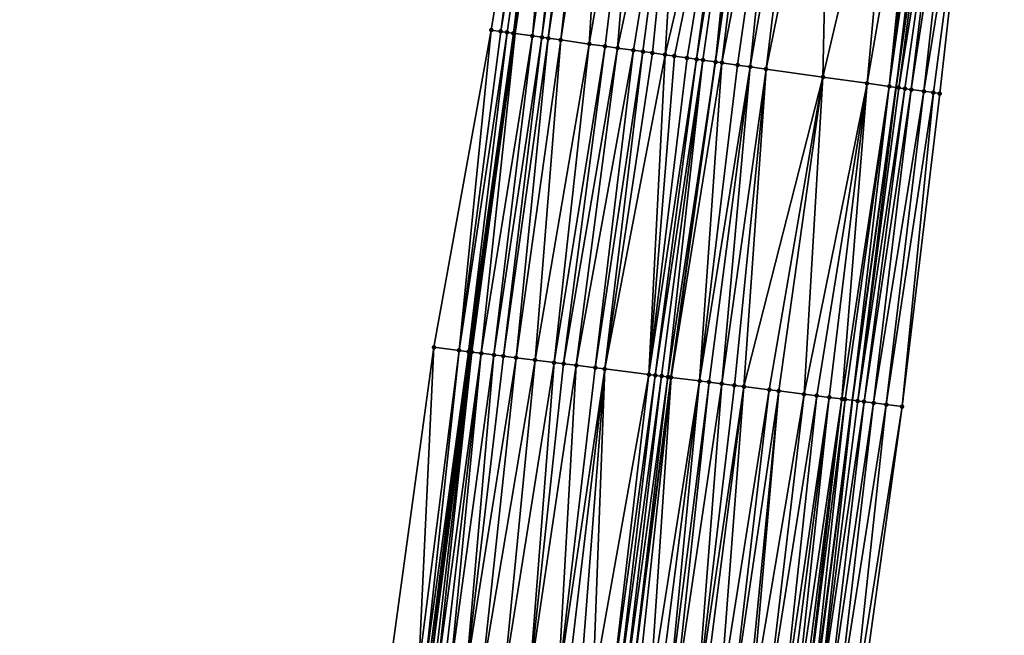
# Model space of a CAD drawing. Header units: feet. Extents: x 2004186 to 2014793, y 836912 to 864902.
# Tile 903 of 974: x 2004211 to 2004273, y 861724 to 861763. Entities that reach past the tile are written whole.
import ezdxf

# ---------------------------------------------------------------- set-up
doc = ezdxf.new("R2010")
doc.units = ezdxf.units.FT
doc.header["$LTSCALE"] = 100
doc.header["$MEASUREMENT"] = 0
for name, color, linetype, lineweight in [('EP_Travel Lane', 5, 'Continuous', 40), ('GPL_Skip Line', 2, 'Continuous', 40), ('Road Shots', 4, 'Continuous', 200), ('Road X-Section', 30, 'Continuous', 13)]:
    doc.layers.add(name, color=color, linetype=linetype, lineweight=lineweight)
doc.layers.add('I-77 SB_MM21-27-Surface-Border', color=7, linetype='Continuous')
doc.layers.add('I-77 SB_MM21-27-Surface-TIN', color=7, linetype='Continuous')

msp = doc.modelspace()

# ---------------------------------------------------------------- linework, layer by layer
at = {"layer": 'EP_Travel Lane'}
for points in [[(2004212.544174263, 861502.873423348, 470.2992342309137), (2004214.489620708, 861522.7748377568, 470.6858175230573), (2004216.435079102, 861542.676374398, 471.0663750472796), (2004218.380463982, 861562.5771590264, 471.4839420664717), (2004220.325887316, 861582.4783370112, 471.8821549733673), (2004222.567689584, 861602.5243743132, 472.2747324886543), (2004224.793888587, 861622.3959875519, 472.6789331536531), (2004227.020107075, 861642.2677747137, 473.0741233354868), (2004229.246394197, 861662.14017452, 473.4375800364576), (2004231.740980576, 861682.1790557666, 473.8291582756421), (2004234.233509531, 861702.0191539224, 474.2284171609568), (2004236.725954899, 861721.8585867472, 474.6600591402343), (2004239.218455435, 861741.6984586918, 475.0703210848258), (2004242.03659576, 861761.6809461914, 475.4789857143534), (2004244.871533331, 861781.4747629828, 475.8894471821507), (2004247.706480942, 861801.2686498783, 476.2963339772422)], [(2004236.56754917, 861500.5505137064, 469.3571244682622), (2004238.482328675, 861520.4542463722, 469.776434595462), (2004240.397134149, 861540.3582489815, 470.1824757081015), (2004242.311902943, 861560.2618703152, 470.6072651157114), (2004244.226708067, 861580.1658692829, 471.0134773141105), (2004246.430381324, 861599.8806447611, 471.3945759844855), (2004248.655593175, 861619.7524403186, 471.7950859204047), (2004250.880840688, 861639.6245543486, 472.1790967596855), (2004253.106084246, 861659.4966330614, 472.5649318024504), (2004255.598611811, 861679.1552493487, 472.9433469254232), (2004258.127927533, 861698.9900976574, 473.3693686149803), (2004260.657264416, 861718.8251119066, 473.7873135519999), (2004263.18652827, 861738.6595534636, 474.233146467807), (2004265.929918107, 861758.2976924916, 474.6420854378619), (2004268.724748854, 861778.0972558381, 475.0505787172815), (2004271.519651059, 861797.8973254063, 475.4332667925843)]]:
    msp.add_polyline3d(points, dxfattribs=at)
at = {"layer": 'GPL_Skip Line'}
msp.add_polyline3d([(2004225.093366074, 861501.6595996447, 469.8263800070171), (2004227.033729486, 861521.5610936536, 470.233231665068), (2004228.97405485, 861541.4621974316, 470.6592828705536), (2004230.914420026, 861561.3637095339, 471.0652443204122), (2004232.854807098, 861581.2654462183, 471.460156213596), (2004235.067180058, 861601.1386514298, 471.8604559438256), (2004237.283219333, 861621.0116460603, 472.2519453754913), (2004239.499281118, 861640.8848425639, 472.6329768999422), (2004241.715335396, 861660.7579717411, 473.0174962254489), (2004244.224484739, 861680.5961824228, 473.397603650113), (2004246.753837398, 861700.4313203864, 473.8095277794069), (2004249.283145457, 861720.2661085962, 474.2384806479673), (2004251.81245754, 861740.1009283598, 474.6658972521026), (2004254.596326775, 861759.9019133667, 475.0688618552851), (2004257.413331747, 861779.6982629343, 475.4802737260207), (2004260.230374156, 861799.4948755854, 475.8782724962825)], dxfattribs=at)
at = {"layer": 'I-77 SB_MM21-27-Surface-Border', "color": 3, "linetype": 'ByBlock', "lineweight": -2}
for points in [[(2004210.95935604, 861503.0270322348, 470.3435030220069), (2004213.098814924, 861522.9095220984, 470.7305084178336), (2004215.636447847, 861542.7538303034, 471.0863253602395), (2004217.178667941, 861562.6938210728, 471.5088526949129), (2004218.322746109, 861582.6723228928, 471.9463492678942), (2004219.959737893, 861602.8135498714, 472.3585131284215), (2004221.976988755, 861622.7085263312, 472.7594692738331), (2004223.994210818, 861642.6032445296, 473.1738044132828), (2004226.210286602, 861662.4765665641, 473.5483366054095), (2004228.748391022, 861682.5584888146, 473.9335185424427), (2004231.277773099, 861702.3938574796, 474.3342172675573), (2004234.203906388, 861722.1783482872, 474.7485484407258), (2004236.931671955, 861741.9883398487, 475.1530451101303), (2004240.53668502, 861761.8935343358, 475.5213609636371), (2004243.74974978, 861781.6338770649, 475.9151746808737), (2004246.962803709, 861801.3741436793, 476.3128690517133)], [(2004272.706248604, 861797.7305978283, 475.3271096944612), (2004270.87945956, 861777.7946982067, 474.8478907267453), (2004268.656578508, 861757.914578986, 474.3978146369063), (2004266.297087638, 861738.2690663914, 473.9376599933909), (2004263.569318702, 861718.4590484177, 473.534443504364), (2004261.23843832, 861698.599229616, 473.0924308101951), (2004258.709119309, 861678.7643555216, 472.6676659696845), (2004256.226923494, 861659.1536028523, 472.3103790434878), (2004254.010886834, 861639.2806316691, 471.9176784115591), (2004251.794888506, 861619.4080042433, 471.507162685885), (2004249.38004766, 861599.5568734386, 471.1312532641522), (2004246.790074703, 861579.9206387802, 470.7847240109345), (2004244.650595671, 861560.0379422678, 470.4078954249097), (2004242.113018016, 861540.1942009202, 470.0241855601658), (2004240.172631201, 861520.2924668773, 469.6291374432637), (2004238.829561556, 861500.3340358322, 469.1590242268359)]]:
    msp.add_polyline3d(points, dxfattribs=at)
at = {"layer": 'I-77 SB_MM21-27-Surface-TIN', "color": 128, "linetype": 'ByBlock', "lineweight": -2}
for points in [[(2004243.74974978, 861781.6338770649, 475.9151746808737), (2004240.53668502, 861761.8935343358, 475.5213609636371), (2004241.130752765, 861761.8093699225, 475.5028232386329)], [(2004244.343813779, 861781.5496863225, 475.8979793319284), (2004243.74974978, 861781.6338770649, 475.9151746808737), (2004241.130752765, 861761.8093699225, 475.5028232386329)], [(2004244.343813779, 861781.5496863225, 475.8979793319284), (2004241.130752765, 861761.8093699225, 475.5028232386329), (2004241.526799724, 861761.7532729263, 475.489821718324)], [(2004244.343813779, 861781.5496863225, 475.8979793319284), (2004241.526799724, 861761.7532729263, 475.489821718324), (2004241.922836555, 861761.6971047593, 475.480448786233)], [(2004244.343813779, 861781.5496863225, 475.8979793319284), (2004241.922836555, 861761.6971047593, 475.480448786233), (2004244.871533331, 861781.4747629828, 475.8894471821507)], [(2004241.922836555, 861761.6971047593, 475.480448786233), (2004242.03659576, 861761.6809461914, 475.4789857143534), (2004244.871533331, 861781.4747629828, 475.8894471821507)], [(2004244.937856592, 861781.4653466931, 475.8883748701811), (2004244.871533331, 861781.4747629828, 475.8894471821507), (2004242.03659576, 861761.6809461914, 475.4789857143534)], [(2004244.937856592, 861781.4653466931, 475.8883748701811), (2004242.03659576, 861761.6809461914, 475.4789857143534), (2004243.110911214, 861761.528348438, 475.4651688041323)], [(2004245.927922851, 861781.3247448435, 475.8741926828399), (2004244.937856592, 861781.4653466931, 475.8883748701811), (2004243.110911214, 861761.528348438, 475.4651688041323)], [(2004245.927922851, 861781.3247448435, 475.8741926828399), (2004243.110911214, 861761.528348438, 475.4651688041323), (2004243.704963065, 861761.4440723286, 475.4523258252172)], [(2004246.521977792, 861781.2404904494, 475.8602425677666), (2004245.927922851, 861781.3247448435, 475.8741926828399), (2004243.704963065, 861761.4440723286, 475.4523258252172)], [(2004246.521977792, 861781.2404904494, 475.8602425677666), (2004243.704963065, 861761.4440723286, 475.4523258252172), (2004244.101010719, 861761.3879802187, 475.4390751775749)], [(2004247.116052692, 861781.1563763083, 475.8391417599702), (2004246.521977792, 861781.2404904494, 475.8602425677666), (2004244.101010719, 861761.3879802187, 475.4390751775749)], [(2004247.116052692, 861781.1563763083, 475.8391417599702), (2004244.101010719, 861761.3879802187, 475.4390751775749), (2004244.893123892, 861761.2759215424, 475.4061731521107)], [(2004247.908155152, 861781.0442423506, 475.8100778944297), (2004247.116052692, 861781.1563763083, 475.8391417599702), (2004244.893123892, 861761.2759215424, 475.4061731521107)], [(2004247.908155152, 861781.0442423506, 475.8100778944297), (2004244.893123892, 861761.2759215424, 475.4061731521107), (2004246.675335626, 861761.023488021, 475.3475153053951)], [(2004250.086413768, 861780.735711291, 475.7384461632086), (2004247.908155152, 861781.0442423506, 475.8100778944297), (2004246.675335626, 861761.023488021, 475.3475153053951)], [(2004250.086413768, 861780.735711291, 475.7384461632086), (2004246.675335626, 861761.023488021, 475.3475153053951), (2004247.665464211, 861760.883324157, 475.3110027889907)], [(2004250.086413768, 861780.735711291, 475.7384461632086), (2004247.665464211, 861760.883324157, 475.3110027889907), (2004248.457554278, 861760.7711031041, 475.2863793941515)], [(2004252.66073819, 861780.3712156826, 475.6470601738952), (2004250.086413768, 861780.735711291, 475.7384461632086), (2004248.457554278, 861760.7711031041, 475.2863793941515)], [(2004252.66073819, 861780.3712156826, 475.6470601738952), (2004248.457554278, 861760.7711031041, 475.2863793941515), (2004249.447692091, 861760.6310040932, 475.246560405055)], [(2004252.66073819, 861780.3712156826, 475.6470601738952), (2004249.447692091, 861760.6310040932, 475.246560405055), (2004250.04176672, 861760.5468880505, 475.2255565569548)], [(2004252.66073819, 861780.3712156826, 475.6470601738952), (2004250.04176672, 861760.5468880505, 475.2255565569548), (2004250.635854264, 861760.4628627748, 475.1999250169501)], [(2004252.66073819, 861780.3712156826, 475.6470601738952), (2004250.635854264, 861760.4628627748, 475.1999250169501), (2004251.427953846, 861760.3507085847, 475.171892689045)], [(2004256.027186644, 861779.8947377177, 475.5188810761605), (2004252.66073819, 861780.3712156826, 475.6470601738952), (2004251.427953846, 861760.3507085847, 475.171892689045)], [(2004256.027186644, 861779.8947377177, 475.5188810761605), (2004251.427953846, 861760.3507085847, 475.171892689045), (2004252.022040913, 861760.2666799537, 475.1464322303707)], [(2004256.027186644, 861779.8947377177, 475.5188810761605), (2004252.022040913, 861760.2666799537, 475.1464322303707), (2004252.814140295, 861760.1545243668, 475.1184711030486)], [(2004256.027186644, 861779.8947377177, 475.5188810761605), (2004252.814140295, 861760.1545243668, 475.1184711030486), (2004253.408224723, 861760.0704771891, 475.09395623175)], [(2004256.621255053, 861779.8105779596, 475.5001060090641), (2004256.027186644, 861779.8947377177, 475.5188810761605), (2004253.408224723, 861760.0704771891, 475.09395623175)], [(2004256.621255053, 861779.8105779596, 475.5001060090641), (2004253.408224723, 861760.0704771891, 475.09395623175), (2004253.804265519, 861760.014336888, 475.0831625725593)], [(2004256.621255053, 861779.8105779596, 475.5001060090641), (2004253.804265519, 861760.014336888, 475.0831625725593), (2004254.596326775, 861759.9019133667, 475.0688618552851)], [(2004256.621255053, 861779.8105779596, 475.5001060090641), (2004254.596326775, 861759.9019133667, 475.0688618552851), (2004257.413331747, 861779.6982629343, 475.4802737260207)], [(2004254.992369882, 861759.8457893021, 475.0572403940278), (2004257.413331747, 861779.6982629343, 475.4802737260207), (2004254.596326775, 861759.9019133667, 475.0688618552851)], [(2004258.799511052, 861779.5020285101, 475.4294118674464), (2004257.413331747, 861779.6982629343, 475.4802737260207), (2004254.992369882, 861759.8457893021, 475.0572403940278)], [(2004258.799511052, 861779.5020285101, 475.4294118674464), (2004254.992369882, 861759.8457893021, 475.0572403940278), (2004255.982494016, 861759.7055941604, 475.0223225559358)], [(2004258.799511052, 861779.5020285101, 475.4294118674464), (2004255.982494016, 861759.7055941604, 475.0223225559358), (2004256.774591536, 861759.5934254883, 474.9950285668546)], [(2004260.185678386, 861779.3057099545, 475.3828393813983), (2004258.799511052, 861779.5020285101, 475.4294118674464), (2004256.774591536, 861759.5934254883, 474.9950285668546)], [(2004260.185678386, 861779.3057099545, 475.3828393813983), (2004256.774591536, 861759.5934254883, 474.9950285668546), (2004257.764727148, 861759.453311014, 474.9559979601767)], [(2004261.769879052, 861779.0814121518, 475.3262354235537), (2004260.185678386, 861779.3057099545, 475.3828393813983), (2004257.764727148, 861759.453311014, 474.9559979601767)], [(2004261.769879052, 861779.0814121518, 475.3262354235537), (2004257.764727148, 861759.453311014, 474.9559979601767), (2004261.329153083, 861758.9484612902, 474.8377992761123)], [(2004265.928392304, 861778.4925355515, 475.1824868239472), (2004261.769879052, 861779.0814121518, 475.3262354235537), (2004261.329153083, 861758.9484612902, 474.8377992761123)], [(2004265.928392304, 861778.4925355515, 475.1824868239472), (2004261.329153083, 861758.9484612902, 474.8377992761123), (2004264.10150814, 861758.5559674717, 474.737348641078)], [(2004267.512607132, 861778.2683372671, 475.1208090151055), (2004265.928392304, 861778.4925355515, 475.1824868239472), (2004264.10150814, 861758.5559674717, 474.737348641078)], [(2004267.512607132, 861778.2683372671, 475.1208090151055), (2004264.10150814, 861758.5559674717, 474.737348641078), (2004265.48773297, 861758.3600529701, 474.6701757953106)], [(2004267.908665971, 861778.2123237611, 475.1035508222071), (2004267.512607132, 861778.2683372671, 475.1208090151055), (2004265.48773297, 861758.3600529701, 474.6701757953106)], [(2004268.304738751, 861778.1564082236, 475.081297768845), (2004267.908665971, 861778.2123237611, 475.1035508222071), (2004265.48773297, 861758.3600529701, 474.6701757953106)], [(2004268.304738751, 861778.1564082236, 475.081297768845), (2004265.48773297, 861758.3600529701, 474.6701757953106), (2004265.929918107, 861758.2976924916, 474.6420854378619)], [(2004268.700829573, 861778.1006194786, 475.0525803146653), (2004268.304738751, 861778.1564082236, 475.081297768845), (2004265.929918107, 861758.2976924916, 474.6420854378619)], [(2004268.700829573, 861778.1006194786, 475.0525803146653), (2004265.929918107, 861758.2976924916, 474.6420854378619), (2004268.724748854, 861778.0972558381, 475.0505787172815)], [(2004266.081854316, 861758.2762652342, 474.6324335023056), (2004268.724748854, 861778.0972558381, 475.0505787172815), (2004265.929918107, 861758.2976924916, 474.6420854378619)], [(2004269.29498435, 861778.0170666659, 475.0028606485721), (2004268.724748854, 861778.0972558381, 475.0505787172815), (2004266.081854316, 861758.2762652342, 474.6324335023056)], [(2004269.29498435, 861778.0170666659, 475.0028606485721), (2004266.081854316, 861758.2762652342, 474.6324335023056), (2004266.477952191, 861758.2205260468, 474.6011893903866)], [(2004269.29498435, 861778.0170666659, 475.0028606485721), (2004266.477952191, 861758.2205260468, 474.6011893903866), (2004266.874068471, 861758.1649162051, 474.5633507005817)], [(2004269.8891584, 861777.933649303, 474.9462351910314), (2004269.29498435, 861778.0170666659, 475.0028606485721), (2004266.874068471, 861758.1649162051, 474.5633507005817)], [(2004269.8891584, 861777.933649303, 474.9462351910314), (2004266.874068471, 861758.1649162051, 474.5633507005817), (2004267.666311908, 861758.0537729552, 474.4837764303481)], [(2004269.8891584, 861777.933649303, 474.9462351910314), (2004267.666311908, 861758.0537729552, 474.4837764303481), (2004270.87945956, 861777.7946982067, 474.8478907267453)], [(2004270.87945956, 861777.7946982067, 474.8478907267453), (2004267.666311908, 861758.0537729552, 474.4837764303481), (2004268.26047537, 861757.9702811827, 474.4309446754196)], [(2004270.87945956, 861777.7946982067, 474.8478907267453), (2004268.26047537, 861757.9702811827, 474.4309446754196), (2004268.656578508, 861757.914578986, 474.3978146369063)], [(2004240.53668502, 861761.8935343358, 475.5213609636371), (2004236.931671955, 861741.9883398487, 475.1530451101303), (2004238.518964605, 861741.7870853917, 475.0977020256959)], [(2004241.130752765, 861761.8093699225, 475.5028232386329), (2004240.53668502, 861761.8935343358, 475.5213609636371), (2004238.518964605, 861741.7870853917, 475.0977020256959)], [(2004241.526799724, 861761.7532729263, 475.489821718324), (2004241.130752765, 861761.8093699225, 475.5028232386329), (2004238.518964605, 861741.7870853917, 475.0977020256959)], [(2004241.526799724, 861761.7532729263, 475.489821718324), (2004238.518964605, 861741.7870853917, 475.0977020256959), (2004239.11421176, 861741.7117122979, 475.0722096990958)], [(2004241.922836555, 861761.6971047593, 475.480448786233), (2004241.526799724, 861761.7532729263, 475.489821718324), (2004239.11421176, 861741.7117122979, 475.0722096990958)], [(2004241.922836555, 861761.6971047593, 475.480448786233), (2004239.11421176, 861741.7117122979, 475.0722096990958), (2004239.218455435, 861741.6984586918, 475.0703210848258)], [(2004241.922836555, 861761.6971047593, 475.480448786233), (2004239.218455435, 861741.6984586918, 475.0703210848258), (2004242.03659576, 861761.6809461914, 475.4789857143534)], [(2004239.312614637, 861741.6864872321, 475.0686151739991), (2004242.03659576, 861761.6809461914, 475.4789857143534), (2004239.218455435, 861741.6984586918, 475.0703210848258)], [(2004239.907798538, 861741.6106180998, 475.0672739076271), (2004242.03659576, 861761.6809461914, 475.4789857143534), (2004239.312614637, 861741.6864872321, 475.0686151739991)], [(2004243.110911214, 861761.528348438, 475.4651688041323), (2004242.03659576, 861761.6809461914, 475.4789857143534), (2004239.907798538, 861741.6106180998, 475.0672739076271)], [(2004243.110911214, 861761.528348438, 475.4651688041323), (2004239.907798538, 861741.6106180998, 475.0672739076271), (2004240.701410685, 861741.5097228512, 475.0526516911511)], [(2004243.704963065, 861761.4440723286, 475.4523258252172), (2004243.110911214, 861761.528348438, 475.4651688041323), (2004240.701410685, 861741.5097228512, 475.0526516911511)], [(2004243.704963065, 861761.4440723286, 475.4523258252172), (2004240.701410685, 861741.5097228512, 475.0526516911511), (2004241.296636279, 861741.4341806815, 475.0353913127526)], [(2004244.101010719, 861761.3879802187, 475.4390751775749), (2004243.704963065, 861761.4440723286, 475.4523258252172), (2004241.296636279, 861741.4341806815, 475.0353913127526)], [(2004244.101010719, 861761.3879802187, 475.4390751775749), (2004241.296636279, 861741.4341806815, 475.0353913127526), (2004242.090283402, 861741.333559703, 475.0074154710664)], [(2004244.893123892, 861761.2759215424, 475.4061731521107), (2004244.101010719, 861761.3879802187, 475.4390751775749), (2004242.090283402, 861741.333559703, 475.0074154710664)], [(2004244.893123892, 861761.2759215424, 475.4061731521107), (2004242.090283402, 861741.333559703, 475.0074154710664), (2004243.280765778, 861741.1827199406, 474.9609867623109)], [(2004246.675335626, 861761.023488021, 475.3475153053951), (2004244.893123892, 861761.2759215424, 475.4061731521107), (2004243.280765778, 861741.1827199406, 474.9609867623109)], [(2004246.675335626, 861761.023488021, 475.3475153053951), (2004243.280765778, 861741.1827199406, 474.9609867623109), (2004244.471232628, 861741.0317584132, 474.9204865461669)], [(2004247.665464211, 861760.883324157, 475.3110027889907), (2004246.675335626, 861761.023488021, 475.3475153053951), (2004244.471232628, 861741.0317584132, 474.9204865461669)], [(2004247.665464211, 861760.883324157, 475.3110027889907), (2004244.471232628, 861741.0317584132, 474.9204865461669), (2004245.066470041, 861740.9563089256, 474.8987136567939)], [(2004248.457554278, 861760.7711031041, 475.2863793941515), (2004247.665464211, 861760.883324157, 475.3110027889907), (2004245.066470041, 861740.9563089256, 474.8987136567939)], [(2004248.457554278, 861760.7711031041, 475.2863793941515), (2004245.066470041, 861740.9563089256, 474.8987136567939), (2004245.860111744, 861740.8556454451, 474.8728071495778)], [(2004249.447692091, 861760.6310040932, 475.246560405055), (2004248.457554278, 861760.7711031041, 475.2863793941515), (2004245.860111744, 861740.8556454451, 474.8728071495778)], [(2004249.447692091, 861760.6310040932, 475.246560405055), (2004245.860111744, 861740.8556454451, 474.8728071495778), (2004247.050586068, 861740.704742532, 474.829453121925)], [(2004250.04176672, 861760.5468880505, 475.2255565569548), (2004249.447692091, 861760.6310040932, 475.246560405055), (2004247.050586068, 861740.704742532, 474.829453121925)], [(2004250.04176672, 861760.5468880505, 475.2255565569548), (2004247.050586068, 861740.704742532, 474.829453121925), (2004247.645831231, 861740.6293538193, 474.8047212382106)], [(2004250.635854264, 861760.4628627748, 475.1999250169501), (2004250.04176672, 861760.5468880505, 475.2255565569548), (2004247.645831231, 861740.6293538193, 474.8047212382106)], [(2004251.427953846, 861760.3507085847, 475.171892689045), (2004250.635854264, 861760.4628627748, 475.1999250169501), (2004247.645831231, 861740.6293538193, 474.8047212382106)], [(2004251.427953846, 861760.3507085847, 475.171892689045), (2004247.645831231, 861740.6293538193, 474.8047212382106), (2004250.423615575, 861740.2773326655, 474.699392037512)], [(2004252.022040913, 861760.2666799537, 475.1464322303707), (2004251.427953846, 861760.3507085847, 475.171892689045), (2004250.423615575, 861740.2773326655, 474.699392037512)], [(2004252.814140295, 861760.1545243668, 475.1184711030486), (2004252.022040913, 861760.2666799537, 475.1464322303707), (2004250.423615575, 861740.2773326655, 474.699392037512)], [(2004253.408224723, 861760.0704771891, 475.09395623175), (2004252.814140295, 861760.1545243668, 475.1184711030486), (2004250.423615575, 861740.2773326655, 474.699392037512)], [(2004253.408224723, 861760.0704771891, 475.09395623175), (2004250.423615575, 861740.2773326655, 474.699392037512), (2004250.820444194, 861740.2270618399, 474.683472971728)], [(2004253.804265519, 861760.014336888, 475.0831625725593), (2004253.408224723, 861760.0704771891, 475.09395623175), (2004250.820444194, 861740.2270618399, 474.683472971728)], [(2004253.804265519, 861760.014336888, 475.0831625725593), (2004250.820444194, 861740.2270618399, 474.683472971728), (2004251.217257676, 861740.1766723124, 474.6733332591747)], [(2004253.804265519, 861760.014336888, 475.0831625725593), (2004251.217257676, 861740.1766723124, 474.6733332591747), (2004251.614053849, 861740.1261470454, 474.6698024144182)], [(2004253.804265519, 861760.014336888, 475.0831625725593), (2004251.614053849, 861740.1261470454, 474.6698024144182), (2004254.596326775, 861759.9019133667, 475.0688618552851)], [(2004251.614053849, 861740.1261470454, 474.6698024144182), (2004251.81245754, 861740.1009283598, 474.6658972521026), (2004254.596326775, 861759.9019133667, 475.0688618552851)], [(2004254.992369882, 861759.8457893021, 475.0572403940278), (2004254.596326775, 861759.9019133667, 475.0688618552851), (2004251.81245754, 861740.1009283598, 474.6658972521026)], [(2004254.992369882, 861759.8457893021, 475.0572403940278), (2004251.81245754, 861740.1009283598, 474.6658972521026), (2004253.59816814, 861739.874567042, 474.6012045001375)], [(2004255.982494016, 861759.7055941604, 475.0223225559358), (2004254.992369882, 861759.8457893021, 475.0572403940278), (2004253.59816814, 861739.874567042, 474.6012045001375)], [(2004256.774591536, 861759.5934254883, 474.9950285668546), (2004255.982494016, 861759.7055941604, 475.0223225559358), (2004253.59816814, 861739.874567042, 474.6012045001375)], [(2004256.774591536, 861759.5934254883, 474.9950285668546), (2004253.59816814, 861739.874567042, 474.6012045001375), (2004254.193396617, 861739.7990474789, 474.5828434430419)], [(2004256.774591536, 861759.5934254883, 474.9950285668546), (2004254.193396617, 861739.7990474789, 474.5828434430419), (2004254.987047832, 861739.6984585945, 474.553305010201)], [(2004257.764727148, 861759.453311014, 474.9559979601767), (2004256.774591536, 861759.5934254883, 474.9950285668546), (2004254.987047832, 861739.6984585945, 474.553305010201)], [(2004257.764727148, 861759.453311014, 474.9559979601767), (2004254.987047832, 861739.6984585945, 474.553305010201), (2004255.780703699, 861739.5979061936, 474.5219902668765)], [(2004257.764727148, 861759.453311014, 474.9559979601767), (2004255.780703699, 861739.5979061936, 474.5219902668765), (2004256.375930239, 861739.5223714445, 474.5043685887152)], [(2004261.329153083, 861758.9484612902, 474.8377992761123), (2004257.764727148, 861759.453311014, 474.9559979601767), (2004256.375930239, 861739.5223714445, 474.5043685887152)], [(2004261.329153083, 861758.9484612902, 474.8377992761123), (2004256.375930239, 861739.5223714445, 474.5043685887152), (2004257.963214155, 861739.3210484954, 474.4523602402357)], [(2004261.329153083, 861758.9484612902, 474.8377992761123), (2004257.963214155, 861739.3210484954, 474.4523602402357), (2004258.5584417, 861739.2455216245, 474.4343549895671)], [(2004261.329153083, 861758.9484612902, 474.8377992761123), (2004258.5584417, 861739.2455216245, 474.4343549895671), (2004260.145741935, 861739.0443266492, 474.3761158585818)], [(2004264.10150814, 861758.5559674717, 474.737348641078), (2004261.329153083, 861758.9484612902, 474.8377992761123), (2004260.145741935, 861739.0443266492, 474.3761158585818)], [(2004264.10150814, 861758.5559674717, 474.737348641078), (2004260.145741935, 861739.0443266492, 474.3761158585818), (2004260.939379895, 861738.9436338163, 474.3516384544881)], [(2004264.10150814, 861758.5559674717, 474.737348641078), (2004260.939379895, 861738.9436338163, 474.3516384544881), (2004261.733034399, 861738.8430707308, 474.3208439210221)], [(2004264.10150814, 861758.5559674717, 474.737348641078), (2004261.733034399, 861738.8430707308, 474.3208439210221), (2004262.526713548, 861738.7427009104, 474.2806397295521)], [(2004265.48773297, 861758.3600529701, 474.6701757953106), (2004264.10150814, 861758.5559674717, 474.737348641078), (2004262.526713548, 861738.7427009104, 474.2806397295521)], [(2004265.48773297, 861758.3600529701, 474.6701757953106), (2004262.526713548, 861738.7427009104, 474.2806397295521), (2004262.725136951, 861738.7176368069, 474.2692082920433)], [(2004265.48773297, 861758.3600529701, 474.6701757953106), (2004262.725136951, 861738.7176368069, 474.2692082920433), (2004263.18652827, 861738.6595534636, 474.233146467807)], [(2004265.48773297, 861758.3600529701, 474.6701757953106), (2004263.18652827, 861738.6595534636, 474.233146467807), (2004265.929918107, 861758.2976924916, 474.6420854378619)], [(2004263.518873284, 861738.6177154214, 474.2071707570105), (2004265.929918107, 861758.2976924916, 474.6420854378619), (2004263.18652827, 861738.6595534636, 474.233146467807)], [(2004266.081854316, 861758.2762652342, 474.6324335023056), (2004265.929918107, 861758.2976924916, 474.6420854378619), (2004263.518873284, 861738.6177154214, 474.2071707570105)], [(2004266.477952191, 861758.2205260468, 474.6011893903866), (2004266.081854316, 861758.2762652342, 474.6324335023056), (2004263.518873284, 861738.6177154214, 474.2071707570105)], [(2004266.477952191, 861758.2205260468, 474.6011893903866), (2004263.518873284, 861738.6177154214, 474.2071707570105), (2004263.915759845, 861738.5678989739, 474.1691289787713)], [(2004266.874068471, 861758.1649162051, 474.5633507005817), (2004266.477952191, 861758.2205260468, 474.6011893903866), (2004263.915759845, 861738.5678989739, 474.1691289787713)], [(2004266.874068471, 861758.1649162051, 474.5633507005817), (2004263.915759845, 861738.5678989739, 474.1691289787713), (2004264.51111419, 861738.493366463, 474.1027104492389)], [(2004267.666311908, 861758.0537729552, 474.4837764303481), (2004266.874068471, 861758.1649162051, 474.5633507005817), (2004264.51111419, 861738.493366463, 474.1027104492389)], [(2004267.666311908, 861758.0537729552, 474.4837764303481), (2004264.51111419, 861738.493366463, 474.1027104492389), (2004265.304874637, 861738.3936341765, 474.0314660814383)], [(2004268.26047537, 861757.9702811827, 474.4309446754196), (2004267.666311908, 861758.0537729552, 474.4837764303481), (2004265.304874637, 861738.3936341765, 474.0314660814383)], [(2004268.26047537, 861757.9702811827, 474.4309446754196), (2004265.304874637, 861738.3936341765, 474.0314660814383), (2004266.297087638, 861738.2690663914, 473.9376599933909)], [(2004268.26047537, 861757.9702811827, 474.4309446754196), (2004266.297087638, 861738.2690663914, 473.9376599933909), (2004268.656578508, 861757.914578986, 474.3978146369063)], [(2004236.931671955, 861741.9883398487, 475.1530451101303), (2004234.203906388, 861722.1783482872, 474.7485484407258), (2004235.989611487, 861721.9519438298, 474.6859557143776)], [(2004238.518964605, 861741.7870853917, 475.0977020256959), (2004236.931671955, 861741.9883398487, 475.1530451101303), (2004235.989611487, 861721.9519438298, 474.6859557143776)], [(2004238.518964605, 861741.7870853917, 475.0977020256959), (2004235.989611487, 861721.9519438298, 474.6859557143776), (2004236.386458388, 861721.9018163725, 474.6630562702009)], [(2004239.11421176, 861741.7117122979, 475.0722096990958), (2004238.518964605, 861741.7870853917, 475.0977020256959), (2004236.386458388, 861721.9018163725, 474.6630562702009)], [(2004239.11421176, 861741.7117122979, 475.0722096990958), (2004236.386458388, 861721.9018163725, 474.6630562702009), (2004236.584862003, 861721.8765970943, 474.6591799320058)], [(2004239.11421176, 861741.7117122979, 475.0722096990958), (2004236.584862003, 861721.8765970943, 474.6591799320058), (2004239.218455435, 861741.6984586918, 475.0703210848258)], [(2004236.584862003, 861721.8765970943, 474.6591799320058), (2004236.725954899, 861721.8585867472, 474.6600591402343), (2004239.218455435, 861741.6984586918, 475.0703210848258)], [(2004239.312614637, 861741.6864872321, 475.0686151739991), (2004239.218455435, 861741.6984586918, 475.0703210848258), (2004236.725954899, 861721.8585867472, 474.6600591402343)], [(2004239.312614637, 861741.6864872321, 475.0686151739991), (2004236.725954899, 861721.8585867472, 474.6600591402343), (2004236.981642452, 861721.825948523, 474.6616524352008)], [(2004239.312614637, 861741.6864872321, 475.0686151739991), (2004236.981642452, 861721.825948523, 474.6616524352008), (2004237.180045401, 861721.8007240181, 474.6580305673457)], [(2004239.907798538, 861741.6106180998, 475.0672739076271), (2004239.312614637, 861741.6864872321, 475.0686151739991), (2004237.180045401, 861721.8007240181, 474.6580305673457)], [(2004239.907798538, 861741.6106180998, 475.0672739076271), (2004237.180045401, 861721.8007240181, 474.6580305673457), (2004237.5768637, 861721.7503722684, 474.6460514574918)], [(2004239.907798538, 861741.6106180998, 475.0672739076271), (2004237.5768637, 861721.7503722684, 474.6460514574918), (2004237.973677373, 861721.6999842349, 474.6358389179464)], [(2004240.701410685, 861741.5097228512, 475.0526516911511), (2004239.907798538, 861741.6106180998, 475.0672739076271), (2004237.973677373, 861721.6999842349, 474.6358389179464)], [(2004240.701410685, 861741.5097228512, 475.0526516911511), (2004237.973677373, 861721.6999842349, 474.6358389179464), (2004238.965743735, 861721.5742665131, 474.5980206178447)], [(2004241.296636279, 861741.4341806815, 475.0353913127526), (2004240.701410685, 861741.5097228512, 475.0526516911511), (2004238.965743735, 861721.5742665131, 474.5980206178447)], [(2004242.090283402, 861741.333559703, 475.0074154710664), (2004241.296636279, 861741.4341806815, 475.0353913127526), (2004238.965743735, 861721.5742665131, 474.5980206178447)], [(2004242.090283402, 861741.333559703, 475.0074154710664), (2004238.965743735, 861721.5742665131, 474.5980206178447), (2004239.957802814, 861721.4484916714, 474.5629833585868)], [(2004243.280765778, 861741.1827199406, 474.9609867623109), (2004242.090283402, 861741.333559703, 475.0074154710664), (2004239.957802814, 861721.4484916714, 474.5629833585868)], [(2004243.280765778, 861741.1827199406, 474.9609867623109), (2004239.957802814, 861721.4484916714, 474.5629833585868), (2004241.346684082, 861721.2723955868, 474.5144816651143)], [(2004244.471232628, 861741.0317584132, 474.9204865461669), (2004243.280765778, 861741.1827199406, 474.9609867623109), (2004241.346684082, 861721.2723955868, 474.5144816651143)], [(2004244.471232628, 861741.0317584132, 474.9204865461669), (2004241.346684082, 861721.2723955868, 474.5144816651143), (2004242.93397987, 861721.0711657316, 474.4579404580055)], [(2004245.066470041, 861740.9563089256, 474.8987136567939), (2004244.471232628, 861741.0317584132, 474.9204865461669), (2004242.93397987, 861721.0711657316, 474.4579404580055)], [(2004245.860111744, 861740.8556454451, 474.8728071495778), (2004245.066470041, 861740.9563089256, 474.8987136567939), (2004242.93397987, 861721.0711657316, 474.4579404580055)], [(2004245.860111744, 861740.8556454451, 474.8728071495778), (2004242.93397987, 861721.0711657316, 474.4579404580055), (2004244.719691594, 861720.8448132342, 474.3928179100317)], [(2004247.050586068, 861740.704742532, 474.829453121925), (2004245.860111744, 861740.8556454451, 474.8728071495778), (2004244.719691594, 861720.8448132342, 474.3928179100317)], [(2004247.645831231, 861740.6293538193, 474.8047212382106), (2004247.050586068, 861740.704742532, 474.829453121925), (2004244.719691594, 861720.8448132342, 474.3928179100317)], [(2004247.645831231, 861740.6293538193, 474.8047212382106), (2004244.719691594, 861720.8448132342, 474.3928179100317), (2004245.314933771, 861720.7694010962, 474.3692264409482)], [(2004247.645831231, 861740.6293538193, 474.8047212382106), (2004245.314933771, 861720.7694010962, 474.3692264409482), (2004246.108585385, 861720.6688153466, 474.3395352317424)], [(2004247.645831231, 861740.6293538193, 474.8047212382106), (2004246.108585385, 861720.6688153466, 474.3395352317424), (2004246.902238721, 861720.5682431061, 474.309186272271)], [(2004250.423615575, 861740.2773326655, 474.699392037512), (2004247.645831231, 861740.6293538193, 474.8047212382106), (2004246.902238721, 861720.5682431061, 474.309186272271)], [(2004250.423615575, 861740.2773326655, 474.699392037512), (2004246.902238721, 861720.5682431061, 474.309186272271), (2004248.092705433, 861720.4172804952, 474.2687385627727)], [(2004250.820444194, 861740.2270618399, 474.683472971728), (2004250.423615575, 861740.2773326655, 474.699392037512), (2004248.092705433, 861720.4172804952, 474.2687385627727)], [(2004250.820444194, 861740.2270618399, 474.683472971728), (2004248.092705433, 861720.4172804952, 474.2687385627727), (2004248.489536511, 861720.3670289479, 474.2518808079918)], [(2004251.217257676, 861740.1766723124, 474.6733332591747), (2004250.820444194, 861740.2270618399, 474.683472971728), (2004248.489536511, 861720.3670289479, 474.2518808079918)], [(2004251.217257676, 861740.1766723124, 474.6733332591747), (2004248.489536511, 861720.3670289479, 474.2518808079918), (2004248.886327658, 861720.3164642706, 474.250268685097)], [(2004251.614053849, 861740.1261470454, 474.6698024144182), (2004251.217257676, 861740.1766723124, 474.6733332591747), (2004248.886327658, 861720.3164642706, 474.250268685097)], [(2004251.614053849, 861740.1261470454, 474.6698024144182), (2004248.886327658, 861720.3164642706, 474.250268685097), (2004249.283145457, 861720.2661085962, 474.2384806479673)], [(2004251.614053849, 861740.1261470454, 474.6698024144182), (2004249.283145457, 861720.2661085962, 474.2384806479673), (2004251.81245754, 861740.1009283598, 474.6658972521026)], [(2004249.679963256, 861720.2157529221, 474.2266926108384), (2004251.81245754, 861740.1009283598, 474.6658972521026), (2004249.283145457, 861720.2661085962, 474.2384806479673)], [(2004250.473614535, 861720.1151645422, 474.1971294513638), (2004251.81245754, 861740.1009283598, 474.6658972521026), (2004249.679963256, 861720.2157529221, 474.2266926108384)], [(2004253.59816814, 861739.874567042, 474.6012045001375), (2004251.81245754, 861740.1009283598, 474.6658972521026), (2004250.473614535, 861720.1151645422, 474.1971294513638)], [(2004253.59816814, 861739.874567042, 474.6012045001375), (2004250.473614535, 861720.1151645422, 474.1971294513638), (2004251.068850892, 861720.0397067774, 474.175759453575)], [(2004253.59816814, 861739.874567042, 474.6012045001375), (2004251.068850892, 861720.0397067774, 474.175759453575), (2004251.664092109, 861719.9642871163, 474.1525342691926)], [(2004254.193396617, 861739.7990474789, 474.5828434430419), (2004253.59816814, 861739.874567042, 474.6012045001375), (2004251.664092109, 861719.9642871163, 474.1525342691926)], [(2004254.193396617, 861739.7990474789, 474.5828434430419), (2004251.664092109, 861719.9642871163, 474.1525342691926), (2004252.060923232, 861719.9140359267, 474.1356590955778)], [(2004254.987047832, 861739.6984585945, 474.553305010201), (2004254.193396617, 861739.7990474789, 474.5828434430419), (2004252.060923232, 861719.9140359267, 474.1356590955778)], [(2004254.987047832, 861739.6984585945, 474.553305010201), (2004252.060923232, 861719.9140359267, 474.1356590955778), (2004253.44980018, 861719.7379059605, 474.0888070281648)], [(2004255.780703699, 861739.5979061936, 474.5219902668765), (2004254.987047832, 861739.6984585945, 474.553305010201), (2004253.44980018, 861719.7379059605, 474.0888070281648)], [(2004256.375930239, 861739.5223714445, 474.5043685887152), (2004255.780703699, 861739.5979061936, 474.5219902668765), (2004253.44980018, 861719.7379059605, 474.0888070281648)], [(2004256.375930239, 861739.5223714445, 474.5043685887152), (2004253.44980018, 861719.7379059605, 474.0888070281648), (2004253.846612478, 861719.6875071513, 474.0791191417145)], [(2004256.375930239, 861739.5223714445, 474.5043685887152), (2004253.846612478, 861719.6875071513, 474.0791191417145), (2004254.838670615, 861719.5617249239, 474.0444414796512)], [(2004257.963214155, 861739.3210484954, 474.4523602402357), (2004256.375930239, 861739.5223714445, 474.5043685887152), (2004254.838670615, 861719.5617249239, 474.0444414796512)], [(2004257.963214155, 861739.3210484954, 474.4523602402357), (2004254.838670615, 861719.5617249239, 474.0444414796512), (2004255.632304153, 861719.4609974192, 474.0216520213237)], [(2004258.5584417, 861739.2455216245, 474.4343549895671), (2004257.963214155, 861739.3210484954, 474.4523602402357), (2004255.632304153, 861719.4609974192, 474.0216520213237)], [(2004258.5584417, 861739.2455216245, 474.4343549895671), (2004255.632304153, 861719.4609974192, 474.0216520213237), (2004256.624372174, 861719.3352927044, 473.983200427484)], [(2004258.5584417, 861739.2455216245, 474.4343549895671), (2004256.624372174, 861719.3352927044, 473.983200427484), (2004256.822788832, 861719.3101757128, 473.9743439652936)], [(2004260.145741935, 861739.0443266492, 474.3761158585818), (2004258.5584417, 861739.2455216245, 474.4343549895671), (2004256.822788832, 861719.3101757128, 473.9743439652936)], [(2004260.145741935, 861739.0443266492, 474.3761158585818), (2004256.822788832, 861719.3101757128, 473.9743439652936), (2004257.814846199, 861719.1843874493, 473.9399601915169)], [(2004260.939379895, 861738.9436338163, 474.3516384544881), (2004260.145741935, 861739.0443266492, 474.3761158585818), (2004257.814846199, 861719.1843874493, 473.9399601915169)], [(2004260.939379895, 861738.9436338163, 474.3516384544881), (2004257.814846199, 861719.1843874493, 473.9399601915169), (2004258.806916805, 861719.0587029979, 473.9005220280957)], [(2004261.733034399, 861738.8430707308, 474.3208439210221), (2004260.939379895, 861738.9436338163, 474.3516384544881), (2004258.806916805, 861719.0587029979, 473.9005220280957)], [(2004261.733034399, 861738.8430707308, 474.3208439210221), (2004258.806916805, 861719.0587029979, 473.9005220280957), (2004259.203752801, 861719.0084900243, 473.8817861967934)], [(2004261.733034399, 861738.8430707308, 474.3208439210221), (2004259.203752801, 861719.0084900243, 473.8817861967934), (2004259.600602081, 861718.9583812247, 473.8579783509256)], [(2004262.526713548, 861738.7427009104, 474.2806397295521), (2004261.733034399, 861738.8430707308, 474.3208439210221), (2004259.600602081, 861718.9583812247, 473.8579783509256)], [(2004262.526713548, 861738.7427009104, 474.2806397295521), (2004259.600602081, 861718.9583812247, 473.8579783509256), (2004259.997436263, 861718.9081540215, 473.8399353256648)], [(2004262.526713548, 861738.7427009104, 474.2806397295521), (2004259.997436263, 861718.9081540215, 473.8399353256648), (2004260.195862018, 861718.8831083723, 473.8276053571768)], [(2004262.725136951, 861738.7176368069, 474.2692082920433), (2004262.526713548, 861738.7427009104, 474.2806397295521), (2004260.195862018, 861718.8831083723, 473.8276053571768)], [(2004262.725136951, 861738.7176368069, 474.2692082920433), (2004260.195862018, 861718.8831083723, 473.8276053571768), (2004260.592741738, 861718.833238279, 473.7921754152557)], [(2004262.725136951, 861738.7176368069, 474.2692082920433), (2004260.592741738, 861718.833238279, 473.7921754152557), (2004263.18652827, 861738.6595534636, 474.233146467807)], [(2004260.592741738, 861718.833238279, 473.7921754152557), (2004260.657264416, 861718.8251119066, 473.7873135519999), (2004263.18652827, 861738.6595534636, 474.233146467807)], [(2004260.989606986, 861718.7832546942, 473.762271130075), (2004263.18652827, 861738.6595534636, 474.233146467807), (2004260.657264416, 861718.8251119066, 473.7873135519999)], [(2004263.518873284, 861738.6177154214, 474.2071707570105), (2004263.18652827, 861738.6595534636, 474.233146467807), (2004260.989606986, 861718.7832546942, 473.762271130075)], [(2004263.915759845, 861738.5678989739, 474.1691289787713), (2004263.518873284, 861738.6177154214, 474.2071707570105), (2004260.989606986, 861718.7832546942, 473.762271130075)], [(2004263.915759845, 861738.5678989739, 474.1691289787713), (2004260.989606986, 861718.7832546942, 473.762271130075), (2004261.58493375, 861718.7085058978, 473.7063829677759)], [(2004264.51111419, 861738.493366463, 474.1027104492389), (2004263.915759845, 861738.5678989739, 474.1691289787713), (2004261.58493375, 861718.7085058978, 473.7063829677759)], [(2004264.51111419, 861738.493366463, 474.1027104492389), (2004261.58493375, 861718.7085058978, 473.7063829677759), (2004262.180261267, 861718.6337630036, 473.6502074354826)], [(2004265.304874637, 861738.3936341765, 474.0314660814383), (2004264.51111419, 861738.493366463, 474.1027104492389), (2004262.180261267, 861718.6337630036, 473.6502074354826)], [(2004265.304874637, 861738.3936341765, 474.0314660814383), (2004262.180261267, 861718.6337630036, 473.6502074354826), (2004263.172442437, 861718.5089455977, 473.5685546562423)], [(2004265.304874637, 861738.3936341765, 474.0314660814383), (2004263.172442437, 861718.5089455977, 473.5685546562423), (2004266.297087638, 861738.2690663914, 473.9376599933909)], [(2004266.297087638, 861738.2690663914, 473.9376599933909), (2004263.172442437, 861718.5089455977, 473.5685546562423), (2004263.569318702, 861718.4590484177, 473.534443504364)]]:
    msp.add_3dface(points, dxfattribs=at)
at = {"layer": 'Road Shots', "lineweight": 100}
for p in [(2004240.53668502, 861761.8935343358, 475.5213609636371), (2004241.130752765, 861761.8093699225, 475.5028232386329), (2004241.526799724, 861761.7532729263, 475.489821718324), (2004241.922836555, 861761.6971047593, 475.480448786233), (2004243.110911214, 861761.528348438, 475.4651688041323), (2004243.704963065, 861761.4440723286, 475.4523258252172), (2004244.101010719, 861761.3879802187, 475.4390751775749), (2004244.893123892, 861761.2759215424, 475.4061731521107), (2004246.675335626, 861761.023488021, 475.3475153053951), (2004247.665464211, 861760.883324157, 475.3110027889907), (2004248.457554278, 861760.7711031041, 475.2863793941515), (2004249.447692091, 861760.6310040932, 475.246560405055), (2004250.04176672, 861760.5468880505, 475.2255565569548), (2004250.635854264, 861760.4628627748, 475.1999250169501), (2004251.427953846, 861760.3507085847, 475.171892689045), (2004252.022040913, 861760.2666799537, 475.1464322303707), (2004252.814140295, 861760.1545243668, 475.1184711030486), (2004253.408224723, 861760.0704771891, 475.09395623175), (2004253.804265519, 861760.014336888, 475.0831625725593), (2004254.596326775, 861759.9019133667, 475.0688618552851), (2004254.992369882, 861759.8457893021, 475.0572403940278), (2004255.982494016, 861759.7055941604, 475.0223225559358), (2004256.774591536, 861759.5934254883, 474.9950285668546), (2004257.764727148, 861759.453311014, 474.9559979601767), (2004261.329153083, 861758.9484612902, 474.8377992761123), (2004264.10150814, 861758.5559674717, 474.737348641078), (2004265.48773297, 861758.3600529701, 474.6701757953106), (2004266.081854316, 861758.2762652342, 474.6324335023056), (2004266.477952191, 861758.2205260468, 474.6011893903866), (2004266.874068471, 861758.1649162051, 474.5633507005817), (2004267.666311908, 861758.0537729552, 474.4837764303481), (2004268.26047537, 861757.9702811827, 474.4309446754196), (2004268.656578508, 861757.914578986, 474.3978146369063), (2004236.931671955, 861741.9883398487, 475.1530451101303), (2004238.518964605, 861741.7870853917, 475.0977020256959), (2004239.11421176, 861741.7117122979, 475.0722096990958), (2004239.312614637, 861741.6864872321, 475.0686151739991), (2004239.907798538, 861741.6106180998, 475.0672739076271), (2004240.701410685, 861741.5097228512, 475.0526516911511), (2004241.296636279, 861741.4341806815, 475.0353913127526), (2004242.090283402, 861741.333559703, 475.0074154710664), (2004243.280765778, 861741.1827199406, 474.9609867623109), (2004244.471232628, 861741.0317584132, 474.9204865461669), (2004245.066470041, 861740.9563089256, 474.8987136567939), (2004245.860111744, 861740.8556454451, 474.8728071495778), (2004247.050586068, 861740.704742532, 474.829453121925), (2004247.645831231, 861740.6293538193, 474.8047212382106), (2004250.423615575, 861740.2773326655, 474.699392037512), (2004250.820444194, 861740.2270618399, 474.683472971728), (2004251.217257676, 861740.1766723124, 474.6733332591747), (2004251.614053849, 861740.1261470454, 474.6698024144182), (2004251.812457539, 861740.1009283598, 474.6658972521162), (2004253.59816814, 861739.874567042, 474.6012045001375), (2004254.193396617, 861739.7990474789, 474.5828434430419), (2004254.987047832, 861739.6984585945, 474.553305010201), (2004255.780703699, 861739.5979061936, 474.5219902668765), (2004256.375930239, 861739.5223714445, 474.5043685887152), (2004257.963214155, 861739.3210484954, 474.4523602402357), (2004258.5584417, 861739.2455216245, 474.4343549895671), (2004260.145741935, 861739.0443266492, 474.3761158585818), (2004260.939379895, 861738.9436338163, 474.3516384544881), (2004261.733034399, 861738.8430707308, 474.3208439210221), (2004262.526713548, 861738.7427009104, 474.2806397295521), (2004262.725136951, 861738.7176368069, 474.2692082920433), (2004263.518873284, 861738.6177154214, 474.2071707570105), (2004263.915759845, 861738.5678989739, 474.1691289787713), (2004264.51111419, 861738.493366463, 474.1027104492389), (2004265.304874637, 861738.3936341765, 474.0314660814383), (2004266.297087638, 861738.2690663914, 473.9376599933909)]:
    msp.add_point(p, dxfattribs=at)
at = {"layer": 'Road X-Section', "extrusion": (0.140852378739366, 0.9898324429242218, 0.01980763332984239), "elevation": 1135311.346406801, "flags": 128}
msp.add_lwpolyline([(-1862846.56666332, -22016.62895543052), (-1862847.16666332, -22016.64749679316), (-1862847.56666332, -22016.66050086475), (-1862847.96666332, -22016.66987563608), (-1862849.16666332, -22016.68515861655), (-1862849.76666332, -22016.69800411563), (-1862850.16666332, -22016.71125736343), (-1862850.96666332, -22016.74416584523), (-1862852.76666332, -22016.8028352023), (-1862853.76666332, -22016.83935488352), (-1862854.56666332, -22016.86398311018), (-1862855.56666332, -22016.90380991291), (-1862856.16666332, -22016.92481788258), (-1862856.76666332, -22016.95045445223), (-1862857.56666332, -22016.97849228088), (-1862858.16666332, -22017.00395773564), (-1862858.96666332, -22017.03192434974), (-1862859.56666332, -22017.05644403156), (-1862859.96666332, -22017.06723980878), (-1862860.76666332, -22017.08154333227), (-1862861.16666332, -22017.093167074), (-1862862.166663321, -22017.12809176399), (-1862862.96666332, -22017.15539110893), (-1862863.96666332, -22017.19442937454), (-1862867.56666332, -22017.31265125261), (-1862870.36666332, -22017.41312159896), (-1862871.76666332, -22017.48030762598), (-1862872.36666332, -22017.51805732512), (-1862872.76666332, -22017.54930756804), (-1862873.16666332, -22017.58715368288), (-1862873.96666332, -22017.6667435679), (-1862874.56666332, -22017.71958568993), (-1862874.96666332, -22017.75272222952)], dxfattribs=at)
at = {"layer": 'Road X-Section', "extrusion": (0.126467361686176, 0.9917547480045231, 0.02070087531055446), "elevation": 1108117.101517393, "flags": 128}
msp.add_lwpolyline([(-1879131.92920437, -22468.6556229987), (-1879133.52920437, -22468.71097794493), (-1879134.12920437, -22468.73647573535), (-1879134.32920437, -22468.74007103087), (-1879134.92920437, -22468.74141258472), (-1879135.729204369, -22468.75603793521), (-1879136.32920437, -22468.77330201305), (-1879137.12920437, -22468.80128385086), (-1879138.32920437, -22468.84772251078), (-1879139.52920437, -22468.88823140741), (-1879140.12920437, -22468.91000896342), (-1879140.92920437, -22468.93592102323), (-1879142.12920437, -22468.97928434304), (-1879142.72920437, -22469.00402152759), (-1879145.52920437, -22469.10937330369), (-1879145.92920437, -22469.12529578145), (-1879146.329204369, -22469.13543766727), (-1879146.72920437, -22469.1389692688), (-1879146.929204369, -22469.1428752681), (-1879148.729204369, -22469.2075818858), (-1879149.32920437, -22469.22594687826), (-1879150.12920437, -22469.25549164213), (-1879150.929204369, -22469.28681309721), (-1879151.52920437, -22469.30443855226), (-1879153.12920437, -22469.35645804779), (-1879153.729204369, -22469.37446715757), (-1879155.32920437, -22469.43271877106), (-1879156.12920437, -22469.45720142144), (-1879156.929204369, -22469.48800255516), (-1879157.729204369, -22469.52821536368), (-1879157.929204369, -22469.53964925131), (-1879158.729204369, -22469.60170008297), (-1879159.12920437, -22469.63975001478), (-1879159.72920437, -22469.70618277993), (-1879160.52920437, -22469.77744241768), (-1879161.52920437, -22469.87126861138)], dxfattribs=at)

doc.saveas('drawing.dxf')
